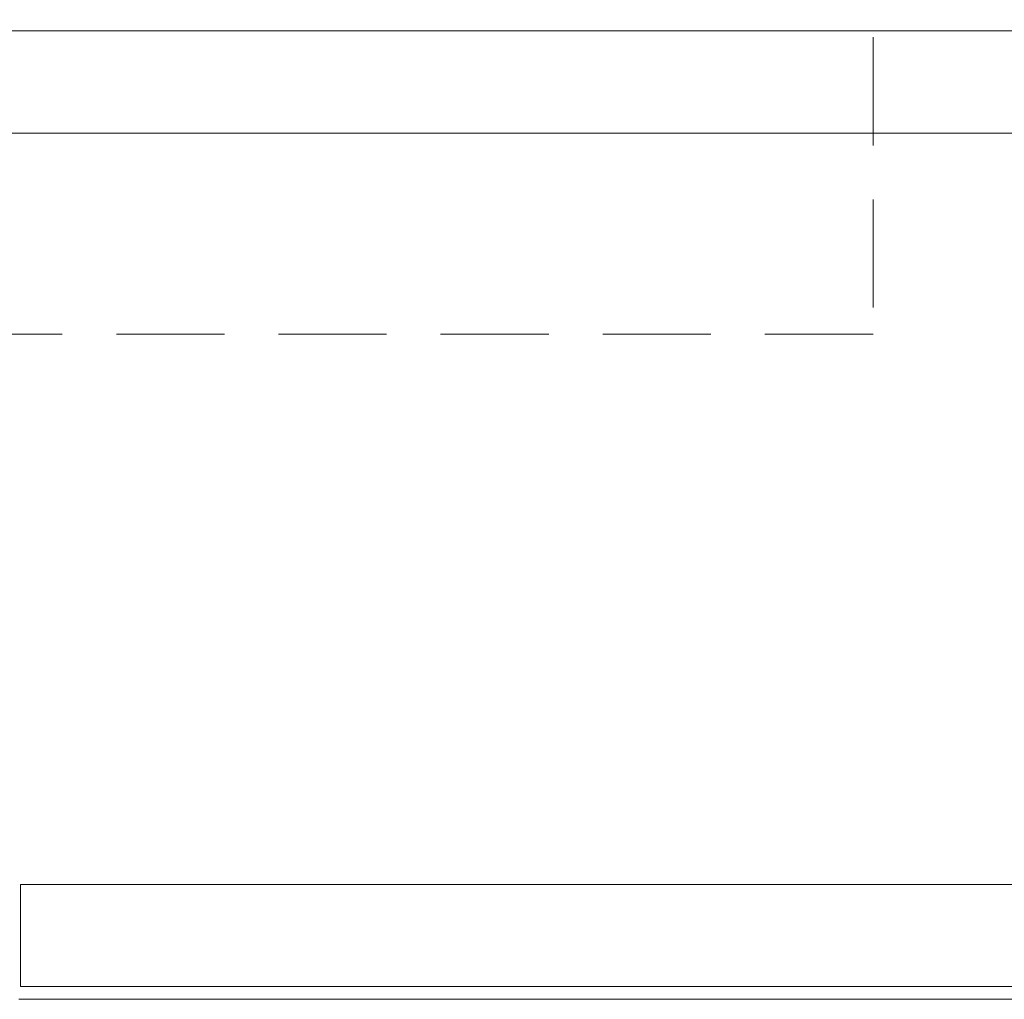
# Model space of a CAD drawing. Header units: millimetres. Extents: x 321 to 585, y -277 to 9.
# Tile 567 of 656: x 352.39 to 355.28, y -100.91 to -98.03. Entities that reach past the tile are written whole.
import ezdxf

# ---------------------------------------------------------------- set-up
doc = ezdxf.new("R2010")
doc.units = ezdxf.units.MM
doc.header["$MEASUREMENT"] = 0
doc.linetypes.add('HIDDEN2', pattern=[0.47625, 0.3175, -0.15875])
for name, color, linetype, lineweight in [('DI-Detalhes', 5, 'HIDDEN2', 9), ('IFC-Laje-Contorno', 134, 'Continuous', 5), ('IFC-Viga-Contorno', 66, 'Continuous', 5)]:
    doc.layers.add(name, color=color, linetype=linetype, lineweight=lineweight)

msp = doc.modelspace()

# ---------------------------------------------------------------- linework, layer by layer
at = {"layer": 'DI-Detalhes'}
msp.add_lwpolyline([(345.6967, -92.8445), (354.8938, -92.8445), (354.8938, -98.9552), (345.6967, -98.9552), (345.6967, -92.8445)], dxfattribs=at)
at = {"layer": 'IFC-Laje-Contorno', "color": 7, "lineweight": 5}
for p, q in [((351.3137, -98.0645), (359.4137, -98.0645)), ((352.3847, -100.9086), (359.0137, -100.9086))]:
    msp.add_line(p, q, dxfattribs=at)
at = {"layer": 'IFC-Viga-Contorno', "color": 7, "lineweight": 5}
for p, q in [((351.1637, -98.0644), (356.9921, -98.0644)), ((351.3137, -98.3644), (359.1137, -98.3644)), ((352.3901, -100.8714), (352.3901, -100.5714)), ((352.3901, -100.5714), (358.9901, -100.5714)), ((352.3901, -100.8714), (358.9901, -100.8714))]:
    msp.add_line(p, q, dxfattribs=at)

doc.saveas('drawing.dxf')
